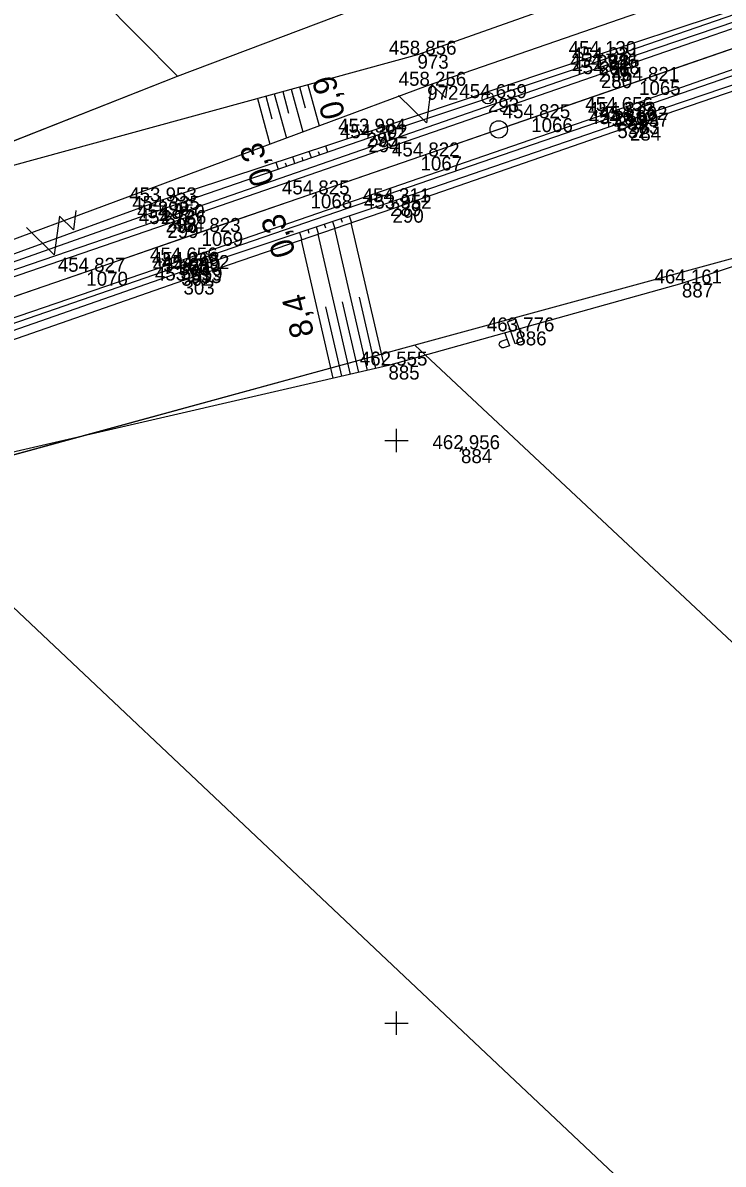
# Model space of a CAD drawing. Extents: x -776734 to -748832, y -1118122 to -976986.
# Drawn here: x -751432.1 to -751372, y -1114862.1 to -1114764.1 of the extents above; entities that cross this region are included whole.
import ezdxf

# ---------------------------------------------------------------- set-up
doc = ezdxf.new("R2010")
doc.units = 0
for name, color, linetype in [('KM_Hranice parcel', 7, 'Continuous'), ('Level 61 Křížky', 7, 'Continuous'), ('OSA', 7, 'Continuous'), ('SŽG Vrstva 1', 7, 'Continuous'), ('SŽG Vrstva 33', 7, 'Continuous'), ('SŽG Vrstva 4', 7, 'Continuous'), ('SŽG Vrstva 48', 7, 'Continuous'), ('SŽG Vrstva 49', 7, 'Continuous'), ('SŽG Vrstva 50', 7, 'Continuous'), ('SŽG Vrstva 53', 7, 'Continuous'), ('SŽG Vrstva 60', 7, 'Continuous'), ('SŽG Vrstva 61', 7, 'Continuous'), ('SŽG Vrstva 7', 7, 'Continuous')]:
    doc.layers.add(name, color=color, linetype=linetype)

msp = doc.modelspace()

# ---------------------------------------------------------------- linework, layer by layer
at = {"layer": 'KM_Hranice parcel'}
for p, q in [((-751418.82, -1114768.72), (-751493.26, -1114693.21)), ((-751460.63, -1114785.23), (-751418.82, -1114768.72)), ((-751398.43, -1114791.82), (-751443.69, -1114804.18))]:
    msp.add_line(p, q, dxfattribs=at)
for points in [[(-751418.82, -1114768.72), (-751390.21, -1114757.9), (-751377.2, -1114753.63)], [(-751347.57, -1114777.14), (-751364.44, -1114782.53), (-751398.43, -1114791.82)], [(-751142.55, -1115031.18), (-751218.16, -1114960.45), (-751279.89, -1114902.71), (-751362.71, -1114825.23), (-751398.43, -1114791.82)], [(-751443.69, -1114804.18), (-751399.31, -1114846.01), (-751301.43, -1114938.25), (-751247.36, -1114989.2), (-751162.62, -1115069.38)]]:
    msp.add_lwpolyline(points, dxfattribs=at)
at = {"layer": 'Level 61 Křížky'}
for p, q in [((-751400, -1114800), (-751400, -1114799)), ((-751401, -1114800), (-751399, -1114800)), ((-751400, -1114801), (-751400, -1114800)), ((-751400, -1114850), (-751400, -1114849)), ((-751401, -1114850), (-751399, -1114850)), ((-751400, -1114851), (-751400, -1114850))]:
    msp.add_line(p, q, dxfattribs=at)
at = {"layer": 'OSA'}
msp.add_line((-751305.6868, -1114743.777), (-751648.6661, -1114862.1099), dxfattribs=at)
at = {"layer": 'SŽG Vrstva 1'}
msp.add_lwpolyline([(-751368.209, -1114765.344), (-751379.178, -1114769.127), (-751388.436, -1114772.321), (-751397.944, -1114775.607), (-751407.383, -1114778.863), (-751416.742, -1114782.09), (-751426.633, -1114785.503), (-751435.883, -1114788.699), (-751445.473, -1114792.007), (-751455.331, -1114795.406), (-751464.93, -1114798.717), (-751474.392, -1114801.982), (-751484.022, -1114805.308), (-751487.237, -1114806.416), (-751493.406, -1114808.538), (-751502.885, -1114811.809)], dxfattribs=at)
at = {"layer": 'SŽG Vrstva 33'}
msp.add_lwpolyline([(-751389.1162, -1114791.4545), (-751389.8199, -1114791.6976), (-751390.4778, -1114789.7935), (-751389.7741, -1114789.5504)], close=True, dxfattribs=at)
for points in [[(-751390.7213, -1114790.6871), (-751390.3118, -1114791.8723)], [(-751390.8047, -1114792.0426), (-751390.9712, -1114792.0446), (-751391.1419, -1114791.8888), (-751391.178, -1114791.7844), (-751391.1415, -1114791.5517), (-751391.0069, -1114791.4576)], [(-751391.0069, -1114791.4576), (-751390.514, -1114791.2873)], [(-751390.3118, -1114791.8723), (-751390.8047, -1114792.0426)]]:
    msp.add_lwpolyline(points, dxfattribs=at)
at = {"layer": 'SŽG Vrstva 4'}
for points in [[(-751187.894, -1114700.58), (-751206.028, -1114707.041), (-751231.235, -1114715.596), (-751249.544, -1114721.971), (-751267.723, -1114728.471), (-751285.298, -1114734.541), (-751305.686, -1114741.509), (-751323.628, -1114747.668), (-751344.164, -1114754.785), (-751362.443, -1114761.123), (-751382.646, -1114767.996), (-751419.827, -1114780.907), (-751439.841, -1114787.752), (-751459.648, -1114794.565), (-751479.262, -1114801.395), (-751499.563, -1114808.301), (-751517.656, -1114814.613), (-751524.467, -1114817.135), (-751524.911, -1114817.646)], [(-751186.455, -1114705.269), (-751204.57, -1114711.262), (-751229.26, -1114719.967), (-751248.511, -1114726.389), (-751266.031, -1114732.591), (-751283.828, -1114738.73), (-751304.211, -1114745.766), (-751322.374, -1114751.898), (-751342.612, -1114758.897), (-751360.965, -1114765.168), (-751381.114, -1114772.121), (-751418.537, -1114784.997), (-751438.613, -1114791.912), (-751458.172, -1114798.656), (-751477.814, -1114805.419), (-751497.901, -1114812.476), (-751516.513, -1114818.688), (-751522.385, -1114820.606), (-751523.195, -1114820.521)], [(-751205.795, -1114707.603), (-751230.97, -1114716.264), (-751249.417, -1114722.675), (-751267.451, -1114728.869), (-751285.106, -1114734.872), (-751305.56, -1114741.936), (-751323.346, -1114748.135), (-751343.956, -1114755.234), (-751362.406, -1114761.583), (-751382.455, -1114768.543), (-751419.68, -1114781.407), (-751439.787, -1114788.305), (-751459.372, -1114795.057), (-751479.147, -1114801.881), (-751499.337, -1114808.873), (-751517.572, -1114815.159), (-751524.911, -1114817.646)], [(-751204.677, -1114710.75), (-751229.564, -1114719.281), (-751248.527, -1114725.936), (-751266.247, -1114732.037), (-751284.071, -1114738.15), (-751304.213, -1114745.084), (-751322.473, -1114751.338), (-751342.638, -1114758.269), (-751361.135, -1114764.639), (-751381.339, -1114771.707), (-751418.714, -1114784.623), (-751438.728, -1114791.466), (-751458.255, -1114798.22), (-751477.955, -1114804.997), (-751498.184, -1114811.907), (-751516.629, -1114818.238), (-751523.195, -1114820.521)]]:
    msp.add_lwpolyline(points, dxfattribs=at)
at = {"layer": 'SŽG Vrstva 48'}
for p, q in [((-751408.329, -1114769.644), (-751407.836, -1114771.444)), ((-751407.606, -1114769.446), (-751406.638, -1114772.981)), ((-751411.946, -1114770.635), (-751410.873, -1114774.553)), ((-751411.222, -1114770.437), (-751410.695, -1114772.364)), ((-751410.499, -1114770.239), (-751409.461, -1114774.029)), ((-751409.776, -1114770.04), (-751409.265, -1114771.904)), ((-751409.052, -1114769.842), (-751408.049, -1114773.505)), ((-751407.3068, -1114775.7362), (-751407.4887, -1114775.1833)), ((-751406.5978, -1114775.4914), (-751406.687, -1114775.2202)), ((-751405.8888, -1114775.2466), (-751406.0638, -1114774.7146)), ((-751410.1428, -1114776.7155), (-751410.3385, -1114776.1205)), ((-751409.4338, -1114776.4707), (-751409.5299, -1114776.1784)), ((-751408.7248, -1114776.2259), (-751408.9136, -1114775.6519)), ((-751408.0158, -1114775.981), (-751408.1085, -1114775.6993)), ((-751406.2032, -1114781.4146), (-751406.0998, -1114781.7248)), ((-751405.4917, -1114781.1775), (-751405.2871, -1114781.7913)), ((-751404.7802, -1114780.9403), (-751404.679, -1114781.244)), ((-751404.0687, -1114780.7032), (-751403.8684, -1114781.3039)), ((-751401.0438, -1114793.6382), (-751403.8853, -1114781.3097)), ((-751408.3378, -1114782.1261), (-751408.1245, -1114782.7659)), ((-751407.6262, -1114781.8889), (-751407.5207, -1114782.2056)), ((-751406.9147, -1114781.6518), (-751406.7058, -1114782.2786)), ((-751403.9671, -1114794.312), (-751406.7381, -1114782.2897)), ((-751402.5054, -1114793.9751), (-751405.3117, -1114781.7997)), ((-751405.4288, -1114794.6488), (-751408.1645, -1114782.7796)), ((-751403.2363, -1114794.1435), (-751404.6306, -1114788.0941)), ((-751401.7746, -1114793.8066), (-751403.1866, -1114787.6807)), ((-751404.698, -1114794.4804), (-751406.0746, -1114788.5075))]:
    msp.add_line(p, q, dxfattribs=at)
at = {"layer": 'SŽG Vrstva 49'}
for p, q in [((-751394.2413, -1114800.8435), (-751394.6907, -1114800.6245)), ((-751394.3565, -1114800.5093), (-751394.5755, -1114800.9587))]:
    msp.add_line(p, q, dxfattribs=at)
for points in [[(-751234.949, -1114713.279), (-751245.481, -1114717.135), (-751281.469, -1114726.527), (-751304.183, -1114733.326), (-751349.012, -1114749.456), (-751398.203, -1114766.871), (-751445.795, -1114779.905), (-751491.917, -1114801.089), (-751522.469, -1114813.154), (-751523.879, -1114811.232), (-751530.057, -1114804.525)], [(-751231.525, -1114714.481), (-751249.638, -1114721.458), (-751267.891, -1114727.816), (-751285.514, -1114733.952), (-751305.908, -1114740.796), (-751324.002, -1114747.035), (-751344.265, -1114754.112), (-751362.586, -1114760.516), (-751382.595, -1114767.438), (-751402.409, -1114774.045), (-751420.234, -1114780.2), (-751439.893, -1114787.152), (-751459.921, -1114794.045), (-751479.467, -1114800.491), (-751499.785, -1114807.5), (-751517.869, -1114814.102), (-751523.111, -1114815.97), (-751524.209, -1114815.639), (-751526.184, -1114811.436)], [(-751244.9, -1114718.575), (-751249.937, -1114720.628), (-751268.48, -1114726.929), (-751276.661, -1114729.623), (-751285.758, -1114733.326), (-751305.984, -1114740.165), (-751324.128, -1114746.656), (-751344.388, -1114753.731), (-751362.684, -1114760.234), (-751382.771, -1114766.903), (-751402.562, -1114773.563), (-751420.499, -1114779.462), (-751440.12, -1114786.635), (-751460.286, -1114793.369), (-751479.705, -1114799.993), (-751499.94, -1114807.004), (-751518.245, -1114813.43), (-751522.739, -1114814.822), (-751523.674, -1114814.114), (-751524.925, -1114811.322)], [(-751523.899, -1114821.949), (-751516.26, -1114819.366), (-751497.387, -1114813.062), (-751477.616, -1114806.13), (-751458.015, -1114799.124), (-751438.432, -1114792.474), (-751418.478, -1114785.506), (-751400.555, -1114779.532), (-751380.096, -1114772.486), (-751360.669, -1114765.898), (-751342.469, -1114759.505), (-751322.286, -1114752.456), (-751304.11, -1114746.299), (-751283.779, -1114739.207), (-751265.74, -1114733.22), (-751248.287, -1114727.037), (-751240.07, -1114724.297)], [(-751204.754, -1114724.609), (-751227.195, -1114725.505), (-751238.195, -1114726.494), (-751253.205, -1114735.378), (-751297.853, -1114756.709), (-751332.903, -1114772.385), (-751375.498, -1114786.511), (-751400.696, -1114793.558), (-751443.206, -1114803.356), (-751482.539, -1114812.284)], [(-751240.236, -1114725.654), (-751248.02, -1114728.046), (-751265.488, -1114734.037), (-751283.474, -1114739.989), (-751303.76, -1114746.769), (-751322.174, -1114753.101), (-751342.488, -1114759.998), (-751360.52, -1114766.361), (-751379.963, -1114773.044), (-751400.343, -1114780.093), (-751418.294, -1114786.259), (-751438.171, -1114793.174), (-751457.682, -1114799.957), (-751477.222, -1114807.057), (-751497.375, -1114813.972), (-751516.217, -1114820.454), (-751522.915, -1114822.926), (-751523.899, -1114821.949)], [(-751276.661, -1114729.623), (-751280.138, -1114730.299), (-751302.673, -1114736.54), (-751347.758, -1114752.369), (-751397.367, -1114769.54), (-751443.606, -1114786.702), (-751459.316, -1114792.112), (-751460.286, -1114793.369)]]:
    msp.add_lwpolyline(points, dxfattribs=at)
at = {"layer": 'SŽG Vrstva 50'}
for points in [[(-751395.5829, -1114768.917), (-751395.803, -1114770.5796), (-751397.001, -1114769.406), (-751397.4412, -1114772.7311), (-751399.8371, -1114770.3839)], [(-751427.5289, -1114780.237), (-751427.749, -1114781.8996), (-751428.947, -1114780.726), (-751429.3872, -1114784.0511), (-751431.7831, -1114781.7039)]]:
    msp.add_lwpolyline(points, dxfattribs=at)
at = {"layer": 'SŽG Vrstva 53'}
for points in [[(-751615.07, -1114840.52), (-751596.62, -1114835), (-751572.02, -1114827.5), (-751551.31, -1114808.23), (-751526.51, -1114811.39), (-751501.68, -1114801.88), (-751460.63, -1114785.23), (-751418.82, -1114768.72), (-751390.21, -1114757.9), (-751377.2, -1114753.63), (-751337.18, -1114740.99), (-751293.44, -1114727.24), (-751276.39, -1114722.19), (-751236.9, -1114707.02), (-751193.03, -1114664.28), (-751178.42, -1114675.26), (-751174.34, -1114678.03), (-751162.9, -1114674.22), (-751118.39, -1114659.47), (-751098.21, -1114652.66), (-751091.59, -1114651.24)], [(-751364.44, -1114782.53), (-751398.43, -1114791.82), (-751443.69, -1114804.18), (-751468.72, -1114811.03), (-751492.77, -1114816.96), (-751522.38, -1114824.27), (-751521.19, -1114833.04), (-751530.17, -1114829.56), (-751569.13, -1114845.24), (-751609.21, -1114861.38)]]:
    msp.add_lwpolyline(points, dxfattribs=at)
at = {"layer": 'SŽG Vrstva 60'}
for p, q in [((-751398.203, -1114766.871), (-751398.203, -1114766.871)), ((-751382.771, -1114766.903), (-751382.771, -1114766.903)), ((-751382.595, -1114767.438), (-751382.595, -1114767.438)), ((-751382.646, -1114767.996), (-751382.646, -1114767.996)), ((-751382.455, -1114768.543), (-751382.455, -1114768.543)), ((-751397.367, -1114769.54), (-751397.367, -1114769.54)), ((-751379.178, -1114769.127), (-751379.178, -1114769.127)), ((-751392.155, -1114770.598), (-751392.155, -1114770.598)), ((-751388.436, -1114772.321), (-751388.436, -1114772.321)), ((-751381.339, -1114771.707), (-751381.339, -1114771.707)), ((-751381.114, -1114772.121), (-751381.114, -1114772.121)), ((-751380.096, -1114772.486), (-751380.096, -1114772.486)), ((-751402.562, -1114773.563), (-751402.562, -1114773.563)), ((-751381.041, -1114772.829), (-751381.041, -1114772.829)), ((-751379.963, -1114773.044), (-751379.963, -1114773.044)), ((-751402.409, -1114774.045), (-751402.409, -1114774.045)), ((-751397.944, -1114775.607), (-751397.944, -1114775.607)), ((-751420.499, -1114779.462), (-751420.499, -1114779.462)), ((-751407.383, -1114778.863), (-751407.383, -1114778.863)), ((-751420.234, -1114780.2), (-751420.234, -1114780.2)), ((-751400.555, -1114779.532), (-751400.555, -1114779.532)), ((-751400.343, -1114780.093), (-751400.343, -1114780.093)), ((-751419.827, -1114780.907), (-751419.827, -1114780.907)), ((-751419.68, -1114781.407), (-751419.68, -1114781.407)), ((-751416.742, -1114782.09), (-751416.742, -1114782.09)), ((-751418.714, -1114784.623), (-751418.714, -1114784.623)), ((-751418.537, -1114784.997), (-751418.537, -1114784.997)), ((-751417.706, -1114785.273), (-751417.706, -1114785.273)), ((-751426.633, -1114785.503), (-751426.633, -1114785.503)), ((-751418.478, -1114785.506), (-751418.478, -1114785.506)), ((-751418.294, -1114786.259), (-751418.294, -1114786.259)), ((-751375.498, -1114786.511), (-751375.498, -1114786.511)), ((-751389.797, -1114790.624), (-751389.797, -1114790.624)), ((-751400.696, -1114793.558), (-751400.696, -1114793.558)), ((-751394.466, -1114800.734), (-751394.466, -1114800.734))]:
    msp.add_line(p, q, dxfattribs=at)
at = {"layer": 'SŽG Vrstva 7'}
for p, q in [((-751392.1077, -1114770.5817), (-751392.2023, -1114770.6143)), ((-751380.8779, -1114773.3017), (-751381.2041, -1114772.3563)), ((-751380.5683, -1114772.6659), (-751381.5137, -1114772.9921)), ((-751417.2333, -1114785.1099), (-751418.1787, -1114785.4361)), ((-751417.5429, -1114785.7457), (-751417.8691, -1114784.8003))]:
    msp.add_line(p, q, dxfattribs=at)
for centre, radius in [((-751392.155, -1114770.598), 0.5), ((-751391.2263, -1114773.2853), 0.75)]:
    msp.add_circle(centre, radius, dxfattribs=at)

# ---------------------------------------------------------------- texts
at = {"layer": 'SŽG Vrstva 48'}
for s, rotation, p in [('0,9', 105.316018, (-751404.3804, -1114772.0919)), ('0,3', 108.204654, (-751410.4613, -1114777.775)), ('0,3', 108.43399, (-751408.6298, -1114783.8972)), ('8,4', 103.957116, (-751407.0528, -1114790.8935))]:
    msp.add_text(s, height=2, rotation=rotation, dxfattribs=at).set_placement(p)
at = {"layer": 'SŽG Vrstva 60'}
for s, p in [('973', (-751398.203, -1114768.071)), ('292', (-751382.771, -1114768.103)), ('291', (-751382.595, -1114768.638)), ('279', (-751382.646, -1114769.196)), ('280', (-751382.455, -1114769.743)), ('972', (-751397.367, -1114770.74)), ('1065', (-751379.178, -1114770.327)), ('293', (-751392.155, -1114771.798)), ('1066', (-751388.436, -1114773.521)), ('281', (-751381.339, -1114772.907)), ('282', (-751381.114, -1114773.321)), ('283', (-751380.096, -1114773.686)), ('295', (-751402.562, -1114774.763)), ('532', (-751381.041, -1114774.029)), ('284', (-751379.963, -1114774.244)), ('294', (-751402.409, -1114775.245)), ('1067', (-751397.944, -1114776.807)), ('296', (-751420.499, -1114780.662)), ('1068', (-751407.383, -1114780.063)), ('297', (-751420.234, -1114781.4)), ('289', (-751400.555, -1114780.732)), ('290', (-751400.343, -1114781.293)), ('298', (-751419.827, -1114782.107)), ('299', (-751419.68, -1114782.607)), ('1069', (-751416.742, -1114783.29)), ('300', (-751418.714, -1114785.823)), ('301', (-751418.537, -1114786.197)), ('533', (-751417.706, -1114786.473)), ('1070', (-751426.633, -1114786.703)), ('302', (-751418.478, -1114786.706)), ('303', (-751418.294, -1114787.459)), ('887', (-751375.498, -1114787.711)), ('886', (-751389.797, -1114791.824)), ('885', (-751400.696, -1114794.758)), ('884', (-751394.466, -1114801.934))]:
    msp.add_text(s, height=1.2, dxfattribs=at).set_placement(p)
at = {"layer": 'SŽG Vrstva 61'}
for s, p in [('458.856', (-751400.6549, -1114766.871)), ('454.130', (-751385.222, -1114766.903)), ('454.331', (-751384.9524, -1114767.438)), ('454.346', (-751385.0979, -1114767.996)), ('454.688', (-751384.9087, -1114768.543)), ('458.256', (-751399.8189, -1114769.54)), ('454.821', (-751381.5354, -1114769.127)), ('454.659', (-751394.6087, -1114770.598)), ('454.656', (-751383.7909, -1114771.707)), ('454.825', (-751390.8921, -1114772.321)), ('454.373', (-751383.5659, -1114772.121)), ('454.462', (-751383.4892, -1114772.829)), ('454.302', (-751382.5442, -1114772.486)), ('453.984', (-751405.013, -1114773.563)), ('453.997', (-751382.4149, -1114773.044)), ('454.302', (-751404.8572, -1114774.045)), ('454.822', (-751400.3922, -1114775.607)), ('453.953', (-751422.9509, -1114779.462)), ('454.825', (-751409.8391, -1114778.863)), ('454.311', (-751402.9124, -1114779.532)), ('454.335', (-751422.6901, -1114780.2)), ('453.952', (-751402.7912, -1114780.093)), ('454.350', (-751422.278, -1114780.907)), ('454.736', (-751422.1319, -1114781.407)), ('454.823', (-751419.1939, -1114782.09)), ('454.827', (-751429.0849, -1114785.503)), ('454.656', (-751421.1659, -1114784.623)), ('454.368', (-751420.9907, -1114784.997)), ('454.280', (-751420.929, -1114785.506)), ('454.492', (-751420.1542, -1114785.273)), ('453.959', (-751420.7477, -1114786.259)), ('464.161', (-751377.8554, -1114786.511)), ('463.776', (-751392.2489, -1114790.624)), ('462.555', (-751403.1521, -1114793.558)), ('462.956', (-751396.9179, -1114800.734))]:
    msp.add_text(s, height=1.2, dxfattribs=at).set_placement(p)

doc.saveas('drawing.dxf')
